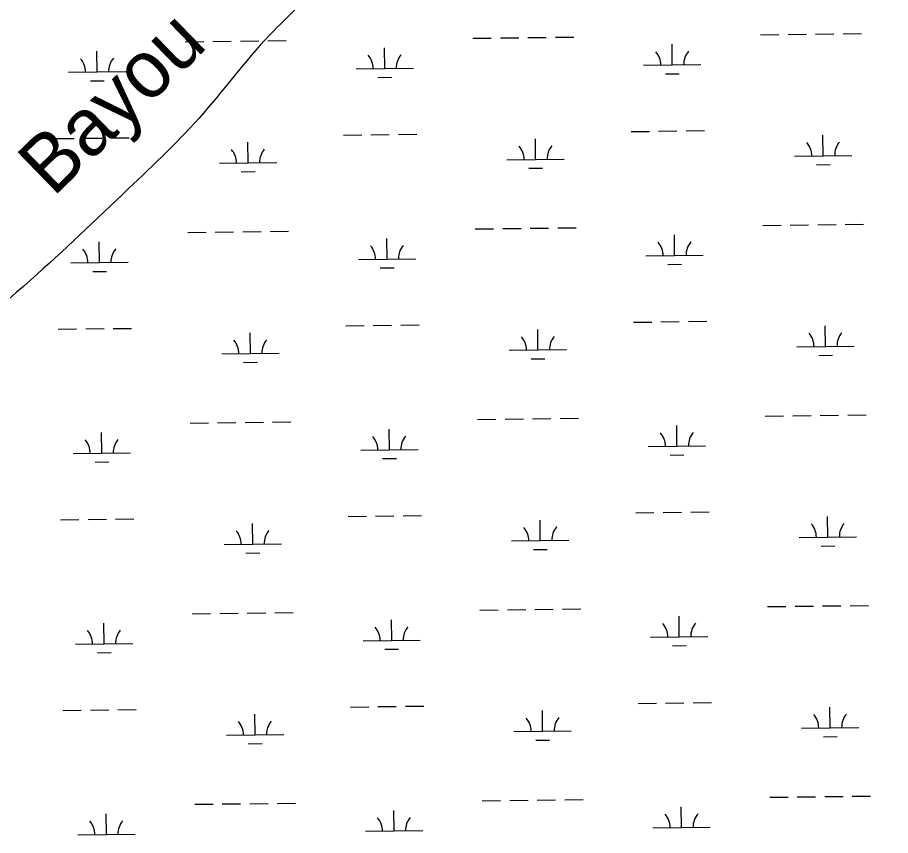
# Model space of a CAD drawing. Extents: x 3704301 to 3742427, y 506229 to 532009.
# Drawn here: x 3736976 to 3738499, y 522338 to 523765 of the extents above; entities that cross this region are included whole.
import ezdxf

# ---------------------------------------------------------------- set-up
doc = ezdxf.new("R2010")
doc.units = 0
for name, color, linetype in [('V-RIVR-IDEN', 7, 'Continuous'), ('V-TOPO-SHOR', 7, 'Continuous'), ('V-WETL-SWMP', 7, 'Continuous')]:
    doc.layers.add(name, color=color, linetype=linetype)

msp = doc.modelspace()

# ---------------------------------------------------------------- linework, layer by layer
at = {"layer": 'V-TOPO-SHOR'}
for points in [[(3739633.6, 526676.7), (3739538.1, 526548.8), (3739518, 526528.2), (3739493.1, 526482.1), (3739422.9, 526389.6), (3739418.8, 526313.1), (3739363.4, 526261.5), (3739352.3, 526193.3), (3739336.5, 526150.7), (3739295.5, 525980.6), (3739198.5, 525827.9), (3739114.9, 525759.5), (3739054.6, 525692.5), (3739057.7, 525640), (3738989.2, 525497.5), (3738955.6, 525450.2), (3738769.5, 525271.5), (3738709.5, 525179.1), (3738664.8, 525086.9), (3738615.2, 524984.4), (3738564.5, 524878.8), (3738515.7, 524789.7), (3738338.2, 524654.9), (3738233.7, 524526.6), (3738185.7, 524499.4), (3738021.5, 524391.6), (3737961, 524339.9), (3737915.7, 524298.6), (3737762.7, 524119.1), (3737684.5, 524056.1), (3737619.4, 523958.9), (3737584.5, 523902.5), (3737552.2, 523884.2), (3737468.7, 523789), (3737423.5, 523742.6), (3737300.4, 523598.5), (3737169.2, 523466.2), (3736998.4, 523307), (3736804.6, 523129.1), (3736729.3, 523046.7), (3736532.9, 522866.1), (3736374.2, 522688.4), (3736294.5, 522601.7), (3736210.6, 522526.8), (3736161.2, 522489.9)], [(3737061.9, 521122.8), (3736995.4, 521247.7), (3736890.1, 521350.4), (3736824.1, 521436.3), (3736744.9, 521530.7), (3736713.5, 521621.3), (3736620.4, 521693.4), (3736577.5, 521762.1), (3736516.2, 521805.2), (3736476.7, 521843.7), (3736454.7, 521873.8), (3736358.3, 521959.3), (3736313.6, 522087.2), (3736269.8, 522109.9), (3736239.2, 522131.2), (3736181.3, 522256.9), (3736127.4, 522411.5), (3736058, 522486.7), (3736041, 522512.6), (3736011.6, 522547.1), (3735989.8, 522572.9), (3735856.4, 522737.5), (3735724.7, 522913.6), (3735651.3, 523020.5), (3735609.1, 523080), (3735475.2, 523242.2), (3735265.5, 523480.8), (3735097.7, 523690.4), (3735014.3, 523784.7), (3734978.8, 523849.3), (3734696.5, 524271.2), (3734618.2, 524393.6), (3734546.6, 524491.3), (3734390.1, 524697.3), (3734317.8, 524813.7), (3734267.5, 524912.3), (3734217.2, 525021.9), (3734176.1, 525099.1), (3734087.5, 525223.5), (3734024.7, 525297.5), (3733998.1, 525335), (3733917.3, 525472.6), (3733856.8, 525565.6), (3733842.2, 525590), (3733768.4, 525701.2), (3733769.7, 525722.5), (3733820.6, 525704.7), (3733908, 525573.3), (3733960.5, 525510.9), (3734000, 525454.5), (3734114.1, 525283.8), (3734172.7, 525188.6), (3734249.5, 525083.6), (3734332.8, 524933.4), (3734363.9, 524877.5), (3734425.5, 524800.2), (3734514.2, 524659.4), (3734585.1, 524530.3), (3734633.6, 524459.9), (3734657.8, 524428.9), (3734699.5, 524370.2), (3734717.1, 524341.6), (3734747.9, 524272.9), (3734878.1, 524052.1), (3734995.5, 523901.5), (3735112.4, 523759), (3735227.4, 523626.3), (3735320.4, 523528.1), (3735398.1, 523436), (3735425.3, 523406.2), (3735615.8, 523142), (3735677.5, 523060.4), (3735783.2, 522918.7), (3735998.7, 522665.6), (3736196.4, 522442.7), (3736241.1, 522334.9), (3736276.6, 522266), (3736324.8, 522223.2), (3736355.4, 522201.9), (3736374.6, 522180.3), (3736443.1, 522112), (3736487.8, 522015.6), (3736606.7, 521845.3), (3736746.7, 521743), (3736867.6, 521558.3), (3736931.7, 521498.3), (3736980, 521442.5)]]:
    msp.add_spline(points, degree=3, dxfattribs=at)
at = {"layer": 'V-WETL-SWMP'}
for p, q in [((3737770.6, 523729.1), (3737802.6, 523729.5)), ((3737818.6, 523729.7), (3737850.6, 523730.1)), ((3737866.6, 523730.3), (3737898.6, 523730.7)), ((3737914.6, 523730.9), (3737946.6, 523731.3)), ((3738272.5, 523735.2), (3738304.5, 523735.6)), ((3738320.5, 523735.8), (3738352.5, 523736.2)), ((3738368.5, 523736.4), (3738400.5, 523736.8)), ((3738416.5, 523737), (3738448.5, 523737.4)), ((3737268.7, 523723), (3737300.7, 523723.4)), ((3737316.7, 523723.6), (3737348.7, 523724)), ((3737364.7, 523724.1), (3737396.7, 523724.5)), ((3737412.7, 523724.7), (3737444.7, 523725.1)), ((3738118.5, 523682.6), (3738118.1, 523718.6)), ((3737114.8, 523670.3), (3737114.3, 523706.3)), ((3737616.6, 523676.5), (3737616.2, 523712.5)), ((3737064.8, 523669.7), (3737164.8, 523671)), ((3737566.6, 523675.9), (3737666.6, 523677.1)), ((3738068.5, 523682), (3738168.5, 523683.2)), ((3737103, 523654.8), (3737127, 523655.1)), ((3737604.8, 523660.9), (3737628.8, 523661.2)), ((3738106.7, 523667), (3738130.7, 523667.3)), ((3737640.6, 523561.3), (3737672.6, 523561.7)), ((3738046.5, 523566.3), (3738078.5, 523566.7)), ((3738094.5, 523566.9), (3738126.5, 523567.3)), ((3738142.5, 523567.5), (3738174.5, 523567.9)), ((3737042.8, 523554), (3737074.8, 523554.4)), ((3737090.8, 523554.6), (3737122.8, 523555)), ((3737138.8, 523555.2), (3737170.8, 523555.6)), ((3737378.2, 523511.7), (3737377.7, 523547.7)), ((3737544.7, 523560.2), (3737576.7, 523560.6)), ((3737592.6, 523560.7), (3737624.6, 523561.1)), ((3737880, 523517.8), (3737879.6, 523553.8)), ((3738381.9, 523524), (3738381.5, 523560)), ((3737830, 523517.2), (3737930, 523518.4)), ((3738331.9, 523523.3), (3738431.9, 523524.6)), ((3737328.2, 523511.1), (3737428.2, 523512.3)), ((3737868.2, 523502.2), (3737892.2, 523502.5)), ((3738370.1, 523508.4), (3738394.1, 523508.7)), ((3737366.4, 523496.1), (3737390.4, 523496.4)), ((3737774.7, 523396.5), (3737806.7, 523396.8)), ((3737822.7, 523397), (3737854.7, 523397.4)), ((3737870.7, 523397.6), (3737902.7, 523398)), ((3737918.7, 523398.2), (3737950.7, 523398.6)), ((3738276.5, 523402.6), (3738308.5, 523403)), ((3738324.5, 523403.2), (3738356.5, 523403.6)), ((3738372.5, 523403.8), (3738404.5, 523404.2)), ((3738420.5, 523404.3), (3738452.5, 523404.7)), ((3737272.8, 523390.3), (3737304.8, 523390.7)), ((3737320.8, 523390.9), (3737352.8, 523391.3)), ((3737368.8, 523391.5), (3737400.8, 523391.9)), ((3737416.8, 523392.1), (3737448.8, 523392.5)), ((3737620.7, 523343.8), (3737620.3, 523379.8)), ((3738122.6, 523350), (3738122.1, 523386)), ((3737118.8, 523337.7), (3737118.4, 523373.7)), ((3738072.6, 523349.4), (3738172.6, 523350.6)), ((3737068.8, 523337.1), (3737168.8, 523338.3)), ((3737570.7, 523343.2), (3737670.7, 523344.4)), ((3738110.8, 523334.4), (3738134.8, 523334.7)), ((3737107, 523322.1), (3737131, 523322.4)), ((3737608.9, 523328.3), (3737632.9, 523328.5)), ((3737548.7, 523227.5), (3737580.7, 523227.9)), ((3737596.7, 523228.1), (3737628.7, 523228.5)), ((3737644.7, 523228.7), (3737676.7, 523229.1)), ((3738050.6, 523233.6), (3738082.6, 523234)), ((3738098.6, 523234.2), (3738130.6, 523234.6)), ((3738146.6, 523234.8), (3738178.6, 523235.2)), ((3738386, 523191.3), (3738385.5, 523227.3)), ((3737046.8, 523221.4), (3737078.8, 523221.8)), ((3737094.8, 523222), (3737126.8, 523222.4)), ((3737142.8, 523222.6), (3737174.8, 523222.9)), ((3737382.2, 523179), (3737381.8, 523215)), ((3737884.1, 523185.2), (3737883.7, 523221.2)), ((3737834.1, 523184.6), (3737934.1, 523185.8)), ((3738336, 523190.7), (3738436, 523191.9)), ((3737332.2, 523178.4), (3737432.2, 523179.7)), ((3737872.3, 523169.6), (3737896.3, 523169.9)), ((3738374.2, 523175.7), (3738398.2, 523176)), ((3737370.4, 523163.5), (3737394.4, 523163.8)), ((3737372.9, 523058.8), (3737404.9, 523059.2)), ((3737420.9, 523059.4), (3737452.9, 523059.8)), ((3737778.7, 523063.8), (3737810.7, 523064.2)), ((3737826.7, 523064.4), (3737858.7, 523064.8)), ((3737874.7, 523065), (3737906.7, 523065.4)), ((3737922.7, 523065.6), (3737954.7, 523066)), ((3738280.6, 523069.9), (3738312.6, 523070.3)), ((3738328.6, 523070.5), (3738360.6, 523070.9)), ((3738376.6, 523071.1), (3738408.6, 523071.5)), ((3738424.6, 523071.7), (3738456.6, 523072.1)), ((3737276.9, 523057.7), (3737308.9, 523058.1)), ((3737324.9, 523058.3), (3737356.9, 523058.7)), ((3737624.8, 523011.2), (3737624.3, 523047.2)), ((3738126.6, 523017.3), (3738126.2, 523053.3)), ((3737122.9, 523005), (3737122.5, 523041)), ((3738076.6, 523016.7), (3738176.6, 523017.9)), ((3737072.9, 523004.4), (3737172.9, 523005.7)), ((3737574.8, 523010.6), (3737674.8, 523011.8)), ((3738114.8, 523001.7), (3738138.8, 523002)), ((3737111.1, 522989.5), (3737135.1, 522989.8)), ((3737613, 522995.6), (3737637, 522995.9)), ((3737552.8, 522894.9), (3737584.8, 522895.3)), ((3737600.8, 522895.4), (3737632.8, 522895.8)), ((3737648.8, 522896), (3737680.8, 522896.4)), ((3738054.7, 522901), (3738086.6, 522901.4)), ((3738102.6, 522901.6), (3738134.6, 522902)), ((3738150.6, 522902.2), (3738182.6, 522902.6)), ((3738390, 522858.7), (3738389.6, 522894.7)), ((3737050.9, 522888.7), (3737082.9, 522889.1)), ((3737098.9, 522889.3), (3737130.9, 522889.7)), ((3737146.9, 522889.9), (3737178.9, 522890.3)), ((3737386.3, 522846.4), (3737385.9, 522882.4)), ((3737888.2, 522852.5), (3737887.7, 522888.5)), ((3737336.3, 522845.8), (3737436.3, 522847)), ((3737838.2, 522851.9), (3737938.2, 522853.1)), ((3738340, 522858), (3738440, 522859.3)), ((3737374.5, 522830.8), (3737398.5, 522831.1)), ((3737876.4, 522836.9), (3737900.4, 522837.2)), ((3738378.2, 522843.1), (3738402.2, 522843.4)), ((3738380.7, 522738.5), (3738412.7, 522738.9)), ((3738428.7, 522739), (3738460.7, 522739.4)), ((3737280.9, 522725), (3737312.9, 522725.4)), ((3737328.9, 522725.6), (3737360.9, 522726)), ((3737376.9, 522726.2), (3737408.9, 522726.6)), ((3737424.9, 522726.8), (3737456.9, 522727.2)), ((3737782.8, 522731.2), (3737814.8, 522731.5)), ((3737830.8, 522731.7), (3737862.8, 522732.1)), ((3737878.8, 522732.3), (3737910.8, 522732.7)), ((3737926.8, 522732.9), (3737958.8, 522733.3)), ((3738284.7, 522737.3), (3738316.7, 522737.7)), ((3738332.7, 522737.9), (3738364.7, 522738.3)), ((3737127, 522672.4), (3737126.5, 522708.4)), ((3737628.8, 522678.5), (3737628.4, 522714.5)), ((3738130.7, 522684.7), (3738130.3, 522720.7)), ((3737578.8, 522677.9), (3737678.8, 522679.1)), ((3738080.7, 522684.1), (3738180.7, 522685.3)), ((3737077, 522671.8), (3737177, 522673)), ((3737617, 522663), (3737641, 522663.2)), ((3738118.9, 522669.1), (3738142.9, 522669.4)), ((3737115.2, 522656.8), (3737139.2, 522657.1)), ((3737055, 522556.1), (3737087, 522556.5)), ((3737103, 522556.7), (3737135, 522557.1)), ((3737151, 522557.3), (3737183, 522557.6)), ((3737556.8, 522562.2), (3737588.8, 522562.6)), ((3737604.8, 522562.8), (3737636.8, 522563.2)), ((3737652.8, 522563.4), (3737684.8, 522563.8)), ((3737892.2, 522519.9), (3737891.8, 522555.9)), ((3738058.7, 522568.3), (3738090.7, 522568.7)), ((3738106.7, 522568.9), (3738138.7, 522569.3)), ((3738154.7, 522569.5), (3738186.7, 522569.9)), ((3738394.1, 522526), (3738393.7, 522562)), ((3737390.4, 522513.7), (3737389.9, 522549.7)), ((3738344.1, 522525.4), (3738444.1, 522526.6)), ((3737340.4, 522513.1), (3737440.4, 522514.4)), ((3737842.2, 522519.3), (3737942.2, 522520.5)), ((3738382.3, 522510.4), (3738406.3, 522510.7)), ((3737378.6, 522498.2), (3737402.5, 522498.5)), ((3737880.4, 522504.3), (3737904.4, 522504.6)), ((3738288.7, 522404.6), (3738320.7, 522405)), ((3738336.7, 522405.2), (3738368.7, 522405.6)), ((3738384.7, 522405.8), (3738416.7, 522406.2)), ((3738432.7, 522406.4), (3738464.7, 522406.8)), ((3737285, 522392.4), (3737317, 522392.8)), ((3737333, 522393), (3737365, 522393.4)), ((3737381, 522393.5), (3737413, 522393.9)), ((3737429, 522394.1), (3737461, 522394.5)), ((3737786.9, 522398.5), (3737818.9, 522398.9)), ((3737834.9, 522399.1), (3737866.9, 522399.5)), ((3737882.9, 522399.7), (3737914.9, 522400.1)), ((3737930.9, 522400.3), (3737962.8, 522400.7)), ((3737131, 522339.7), (3737130.6, 522375.7)), ((3737632.9, 522345.9), (3737632.5, 522381.9)), ((3738134.8, 522352), (3738134.3, 522388)), ((3737582.9, 522345.3), (3737682.9, 522346.5)), ((3738084.8, 522351.4), (3738184.8, 522352.6)), ((3737081, 522339.1), (3737181, 522340.4))]:
    msp.add_line(p, q, dxfattribs=at)
for centre, start, end in [((3737561.4, 523676.3), 359.9282, 41.4719), ((3737671.9, 523677.6), 139.9282, 181.4719), ((3738063.3, 523682.4), 359.9282, 41.4719), ((3738173.7, 523683.8), 139.9282, 181.4719), ((3737059.5, 523670.1), 359.9282, 41.4719), ((3737170, 523671.5), 139.9282, 181.4719), ((3738326.7, 523523.8), 359.9282, 41.4719), ((3738437.1, 523525.1), 139.9282, 181.4719), ((3737322.9, 523511.5), 359.9282, 41.4719), ((3737433.4, 523512.8), 139.9282, 181.4719), ((3737824.8, 523517.6), 359.9282, 41.4719), ((3737935.3, 523519), 139.9282, 181.4719), ((3737565.5, 523343.6), 359.9282, 41.4719), ((3737675.9, 523345), 139.9282, 181.4719), ((3738067.3, 523349.8), 359.9282, 41.4719), ((3738177.8, 523351.1), 139.9282, 181.4719), ((3737063.6, 523337.5), 359.9282, 41.4719), ((3737174.1, 523338.8), 139.9282, 181.4719), ((3738330.7, 523191.1), 359.9282, 41.4719), ((3738441.2, 523192.5), 139.9282, 181.4719), ((3737327, 523178.8), 359.9282, 41.4719), ((3737437.5, 523180.2), 139.9282, 181.4719), ((3737828.9, 523185), 359.9282, 41.4719), ((3737939.3, 523186.3), 139.9282, 181.4719), ((3737067.7, 523004.8), 359.9282, 41.4719), ((3737178.1, 523006.2), 139.9282, 181.4719), ((3737569.5, 523011), 359.9282, 41.4719), ((3737680, 523012.3), 139.9282, 181.4719), ((3738071.4, 523017.1), 359.9282, 41.4719), ((3738181.9, 523018.5), 139.9282, 181.4719), ((3737943.4, 522853.7), 139.9282, 181.4719), ((3738334.8, 522858.5), 359.9282, 41.4719), ((3738445.3, 522859.8), 139.9282, 181.4719), ((3737331.1, 522846.2), 359.9282, 41.4719), ((3737441.5, 522847.5), 139.9282, 181.4719), ((3737832.9, 522852.3), 359.9282, 41.4719), ((3738185.9, 522685.8), 139.9282, 181.4719), ((3737071.7, 522672.2), 359.9282, 41.4719), ((3737182.2, 522673.5), 139.9282, 181.4719), ((3737573.6, 522678.3), 359.9282, 41.4719), ((3737684.1, 522679.7), 139.9282, 181.4719), ((3738075.5, 522684.5), 359.9282, 41.4719), ((3737837, 522519.7), 359.9282, 41.4719), ((3737947.5, 522521), 139.9282, 181.4719), ((3738338.9, 522525.8), 359.9282, 41.4719), ((3738449.3, 522527.2), 139.9282, 181.4719), ((3737335.1, 522513.5), 359.9282, 41.4719), ((3737445.6, 522514.9), 139.9282, 181.4719), ((3738079.5, 522351.8), 359.9282, 41.4719), ((3738190, 522353.2), 139.9282, 181.4719), ((3737075.8, 522339.5), 359.9282, 41.4719), ((3737186.3, 522340.9), 139.9282, 181.4719), ((3737577.7, 522345.7), 359.9282, 41.4719), ((3737688.1, 522347), 139.9282, 181.4719)]:
    msp.add_arc(centre, 35.2, start, end, dxfattribs=at)

# ---------------------------------------------------------------- texts
at = {"layer": 'V-RIVR-IDEN'}
msp.add_text('Bayou', height=100, rotation=44.145, dxfattribs=at).set_placement((3737037.9, 523450.8))

doc.saveas('drawing.dxf')
